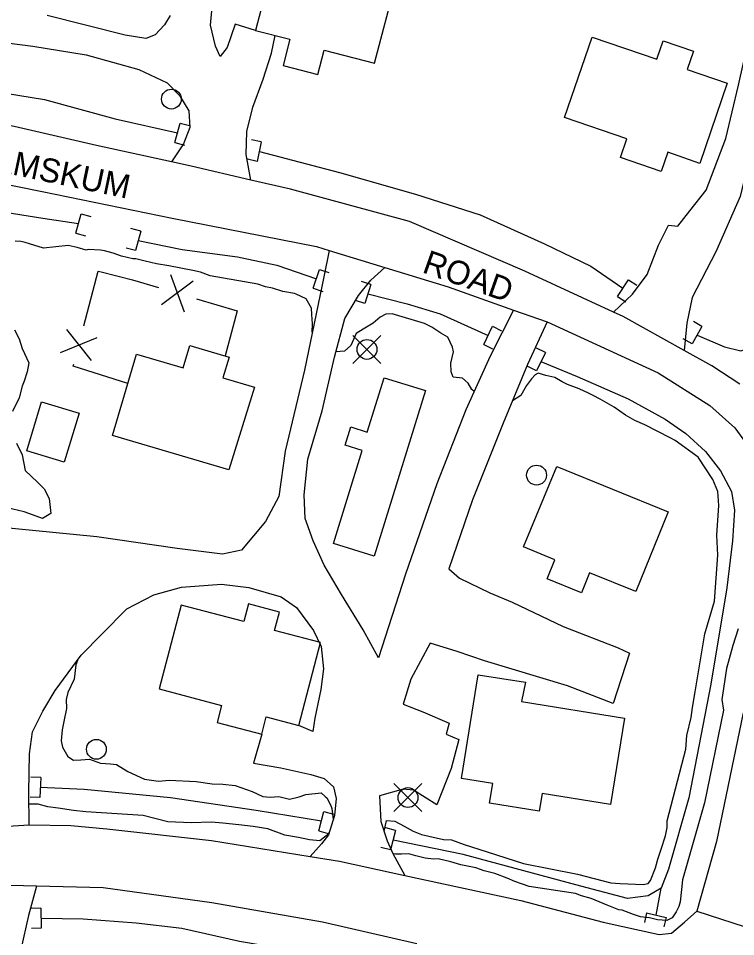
# Model space of a CAD drawing. Extents: x 642515 to 647219, y 6080136 to 6084356.
# Drawn here: x 643586.4 to 643658.8, y 6082088.1 to 6082180.7 of the extents above; entities that cross this region are included whole.
import ezdxf

# ---------------------------------------------------------------- set-up
doc = ezdxf.new("R2010")
doc.units = 0
for name, color, linetype in [('Level 19', 7, 'Continuous'), ('Level 2', 7, 'Continuous'), ('Level 21', 7, 'Continuous'), ('Level 26', 7, 'Continuous'), ('Level 31', 7, 'Continuous'), ('Level 36', 7, 'Continuous'), ('Level 37', 7, 'Continuous'), ('Level 4', 7, 'Continuous')]:
    doc.layers.add(name, color=color, linetype=linetype)

msp = doc.modelspace()

# ---------------------------------------------------------------- linework, layer by layer
at = {"layer": 'Level 19'}
for points in [[(643646.432, 6082151.027), (643648.358, 6082152.828), (643649.827, 6082154.809), (643650.957, 6082157.784), (643651.979, 6082159.782), (643652.916, 6082159.709), (643654.127, 6082161.23), (643655.792, 6082163.343), (643657.77, 6082168.551), (643659.048, 6082173.926), (643660.116, 6082178.723), (643661.314, 6082181.949), (643661.562, 6082184.031), (643661.96, 6082186.157)], [(643610.299, 6082179.438), (643608.236, 6082180.061), (643607.437, 6082177.709), (643606.716, 6082176.82), (643606.252, 6082177.85), (643605.767, 6082179.974), (643606.088, 6082183.599)], [(643668.129, 6082183.45), (643666.197, 6082182.416), (643664.785, 6082181.531), (643663.705, 6082179.811), (643662.61, 6082176.185), (643661.035, 6082170.307), (643659.194, 6082162.675), (643656.75, 6082157.119), (643654.376, 6082152.5), (643653.832, 6082149.92), (643653.571, 6082147.158)], [(643601.695, 6082180.938), (643601.099, 6082180.015), (643600.183, 6082178.995), (643599.231, 6082178.621), (643597.143, 6082178.959), (643589.282, 6082180.942)], [(643575.573, 6082171.582), (643574.93, 6082173.617), (643574.594, 6082175.222), (643575.082, 6082176.626), (643576.751, 6082177.97), (643578.694, 6082178.76), (643582.276, 6082178.541), (643587.831, 6082177.857), (643593.196, 6082176.96), (643598.512, 6082175.493), (643601.388, 6082174.143), (643602.637, 6082172.87), (643603.576, 6082171.337), (643603.672, 6082169.639), (643603.036, 6082167.984), (643601.827, 6082166.172)], [(643609.832, 6082164.344), (643609.361, 6082166.915), (643609.433, 6082169.229), (643610.023, 6082171.693), (643611.08, 6082174.504), (643611.92, 6082177.157), (643612.273, 6082178.926)], [(643617.745, 6082157.256), (643617.206, 6082154.594), (643616.404, 6082150.864), (643615.227, 6082145.173), (643613.298, 6082137.016), (643612.666, 6082132.448), (643611.311, 6082129.908), (643608.881, 6082127.029), (643606.959, 6082126.605), (643602.388, 6082127.177), (643594.295, 6082128.376), (643583.658, 6082129.402), (643574.34, 6082130.011), (643566.068, 6082130.755), (643560.519, 6082130.669), (643555.91, 6082129.741), (643551.153, 6082129.251), (643548.433, 6082129.312), (643546.284, 6082129.839)], [(643636.323, 6082151.242), (643633.991, 6082146.583), (643631.539, 6082141.189), (643628.599, 6082133.708), (643625.428, 6082124.598), (643622.705, 6082116.159), (643621.167, 6082118.993), (643618.979, 6082122.563), (643617.231, 6082125.508), (643616.12, 6082127.96), (643615.302, 6082130.225), (643615.207, 6082132.609), (643615.571, 6082136.191), (643617.037, 6082141.085), (643618.27, 6082146.494), (643619.305, 6082150.396), (643620.675, 6082152.695), (643621.925, 6082154.26), (643623.361, 6082155.527)], [(643639.745, 6082150.035), (643637.756, 6082145.759), (643635.294, 6082139.839), (643632.205, 6082132.107), (643629.804, 6082125.142), (643630.871, 6082124.186), (643633.951, 6082122.727), (643636.192, 6082121.792), (643641.354, 6082119.309), (643646.902, 6082117.17), (643648.026, 6082116.622), (643646.408, 6082111.563), (643641.773, 6082113.344), (643633.41, 6082115.862), (643630.643, 6082116.81), (643627.923, 6082117.639), (643625.981, 6082114.017), (643625.191, 6082111.508), (643627.18, 6082110.721), (643629.838, 6082109.565), (643629.536, 6082108.457), (643630.822, 6082107.917), (643630.055, 6082105.006), (643628.603, 6082101.331), (643626.251, 6082102.826), (643625.192, 6082102.933), (643622.801, 6082102.242), (643622.947, 6082099.661), (643623.584, 6082097.711), (643624.142, 6082096.445), (643625.368, 6082094.226)], [(643587.448, 6082099.309), (643587.421, 6082102.625), (643587.485, 6082106.473), (643587.803, 6082108.716), (643588.819, 6082110.793), (643590.078, 6082112.882), (643592.714, 6082116.42), (643594.781, 6082118.552), (643597.31, 6082121.112), (643600.028, 6082122.508), (643602.819, 6082123.301), (643606.855, 6082123.592), (643609.631, 6082123.25), (643612.885, 6082122.327), (643614.446, 6082121.234), (643616.157, 6082118.935), (643616.938, 6082117.316), (643617.147, 6082115.06), (643616.9, 6082112.983), (643616.295, 6082110.079), (643616.088, 6082108.733), (643614.663, 6082109.346)], [(643610.925, 6082108.477), (643610.077, 6082105.56), (643612.861, 6082105.057), (643615.896, 6082104.406), (643617.217, 6082103.989), (643618.156, 6082103.147), (643618.424, 6082101.987), (643618.278, 6082100.28), (643617.661, 6082098.306), (643616.941, 6082097.418), (643615.814, 6082096.139)], [(643588.186, 6082093.132), (643587.382, 6082090.178), (643586.606, 6082086.74), (643586.954, 6082084.898), (643587.102, 6082083.005), (643586.805, 6082079.46)]]:
    msp.add_lwpolyline(points, dxfattribs=at)
at = {"layer": 'Level 2'}
for points in [[(643616.019, 6082149.004), (643616.035, 6082149.836), (643615.986, 6082150.794), (643615.952, 6082151.433), (643615.419, 6082152.366), (643614.386, 6082152.833), (643614.221, 6082152.904), (643613.038, 6082153.122), (643612.013, 6082153.429), (643611.318, 6082153.593), (643610.539, 6082153.832), (643605.729, 6082154.701), (643604.742, 6082155.049), (643603.966, 6082155.209), (643601.56, 6082155.683), (643600.297, 6082155.897), (643599.153, 6082156.158), (643598.212, 6082156.389), (643597.928, 6082156.414), (643596.784, 6082156.674), (643595.919, 6082156.989), (643595.059, 6082157.224), (643594.652, 6082157.283), (643593.398, 6082157.337), (643593.198, 6082157.287), (643592.296, 6082157.56), (643591.397, 6082157.753), (643588.909, 6082157.462), (643587.472, 6082157.907), (643587.061, 6082158.046), (643586.612, 6082158.143), (643586.044, 6082158.193)], [(643632.368, 6082143.013), (643632.122, 6082143.234), (643631.766, 6082143.856), (643631.174, 6082144.385), (643630.242, 6082144.456), (643630.052, 6082145.007), (643630.006, 6082145.885), (643630.27, 6082147.02), (643630.165, 6082147.495), (643629.709, 6082148.512), (643629.001, 6082148.915), (643628.083, 6082149.508), (643627.337, 6082149.869), (643624.097, 6082150.86), (643623.452, 6082150.826), (643622.863, 6082150.515), (643622.167, 6082149.918), (643621.15, 6082149.304), (643620.446, 6082148.866), (643619.902, 6082147.676), (643619.287, 6082147.083), (643618.407, 6082147.011)], [(643585.988, 6082149.258), (643586.441, 6082148.321), (643586.733, 6082147.375), (643587.414, 6082145.929), (643587.261, 6082145), (643586.947, 6082144.063), (643586.731, 6082143.571), (643586.429, 6082142.394), (643585.776, 6082140.998)], [(643623.522, 6082099.77), (643624.373, 6082099.695), (643625.287, 6082099.183), (643626.201, 6082098.671), (643627.065, 6082098.357), (643629.27, 6082097.833), (643630.079, 6082097.796), (643631.353, 6082097.343), (643632.83, 6082096.861), (643637.342, 6082095.419), (643642.802, 6082094.347), (643646.154, 6082093.484), (643647.085, 6082093.413), (643649.431, 6082093.297), (643649.909, 6082093.402), (643650.176, 6082093.696), (643650.674, 6082095.001), (643650.912, 6082095.853), (643651.223, 6082096.869), (643651.678, 6082098.212), (643651.836, 6082099.06), (643651.841, 6082099.74), (643653.728, 6082106.957), (643653.819, 6082108.322), (643654.249, 6082110.144), (643654.399, 6082111.152), (643654.681, 6082112.727), (643655.631, 6082118.577), (643656.631, 6082121.87), (643656.956, 6082126.528), (643656.854, 6082128.523), (643657.062, 6082131.536), (643656.95, 6082132.93), (643656.443, 6082134.145), (643654.956, 6082136.388), (643652.649, 6082138.068), (643652.15, 6082138.362), (643649.581, 6082139.668), (643648.59, 6082140.096), (643647.633, 6082140.646), (643646.503, 6082141.427), (643645.089, 6082142.234), (643644.382, 6082142.637), (643643.887, 6082142.851), (643642.977, 6082143.284), (643641.782, 6082143.741), (643641.245, 6082143.993), (643640.495, 6082144.434), (643639.597, 6082144.627), (643638.818, 6082144.867), (643638.504, 6082144.69), (643638.161, 6082144.312), (643637.63, 6082143.643), (643637.078, 6082142.613), (643636.233, 6082142.097)], [(643586.185, 6082137.817), (643586.731, 6082136.644), (643587.056, 6082135.06), (643588.288, 6082133.884), (643588.97, 6082133.199), (643589.465, 6082132.225), (643589.625, 6082130.712), (643588.803, 6082130.229), (643588.515, 6082130.333), (643586.952, 6082130.892), (643584.664, 6082131.412)], [(643658.994, 6082119.074), (643658.475, 6082117.406), (643657.827, 6082115.092), (643657.344, 6082111.947), (643657.52, 6082110.876), (643655.621, 6082101.538), (643653.398, 6082093.785), (643653.287, 6082092.82), (643653.149, 6082091.574), (643653.013, 6082091.087), (643652.758, 6082090.554), (643652.347, 6082089.932), (643651.796, 6082089.664), (643650.865, 6082089.734), (643650.048, 6082089.931), (643649.155, 6082090.044), (643648.457, 6082090.287), (643647.306, 6082090.706), (643646.98, 6082090.769), (643645.787, 6082091.226), (643644.179, 6082091.901), (643643.197, 6082092.169), (643642.579, 6082092.416), (643637.906, 6082093.09), (643636.467, 6082093.614), (643635.684, 6082093.932), (643634.449, 6082094.427), (643633.386, 6082094.691), (643632.523, 6082095.005), (643631.016, 6082095.286), (643629.992, 6082095.592), (643628.726, 6082095.885), (643628.243, 6082095.86), (643627.431, 6082095.977), (643626.491, 6082096.207), (643625.754, 6082096.408), (643625.03, 6082096.37), (643624.425, 6082096.379), (643624.16, 6082096.412)], [(643592.333, 6082115.909), (643592.151, 6082115.458), (643591.984, 6082114.009), (643591.369, 6082112.656), (643591.204, 6082111.967), (643591.212, 6082111.048), (643590.957, 6082109.754), (643590.799, 6082108.906), (643590.697, 6082107.781), (643590.811, 6082107.147), (643591.344, 6082106.215), (643591.928, 6082105.845), (643592.652, 6082105.884), (643593.538, 6082105.93), (643594.647, 6082105.549), (643595.659, 6082105.482), (643596.269, 6082105.394), (643597.395, 6082104.693), (643599.089, 6082103.942), (643600.512, 6082103.737), (643601.596, 6082103.834), (643604.306, 6082103.697), (643605.932, 6082103.463), (643606.983, 6082103.438), (643608.24, 6082103.304), (643609.967, 6082102.675), (643611.043, 6082102.172), (643611.771, 6082102.13), (643612.656, 6082102.177), (643613.719, 6082101.913), (643614.714, 6082102.165), (643615.388, 6082102.4), (643616.913, 6082102.56), (643617.336, 6082102.183), (643617.505, 6082102.032), (643617.864, 6082101.331), (643618.003, 6082100.978), (643618.142, 6082099.866), (643618.134, 6082099.82)], [(643617.75, 6082098.591), (643617.42, 6082098.229), (643616.802, 6082097.716), (643615.747, 6082097.821), (643614.647, 6082098.043), (643613.262, 6082098.29), (643611.535, 6082098.919), (643610.07, 6082099.161), (643608.609, 6082099.324), (643606.988, 6082099.479), (643605.853, 6082099.579), (643603.799, 6082099.511), (643601.453, 6082099.628), (643598.959, 6082100.256), (643593.17, 6082100.632), (643591.912, 6082100.765), (643590.366, 6082101.004), (643589.35, 6082101.15), (643588.368, 6082101.419), (643587.431, 6082101.396)], [(643623.276, 6082098.652), (643623.522, 6082099.77)]]:
    msp.add_lwpolyline(points, dxfattribs=at)
at = {"layer": 'Level 21'}
for points in [[(643659.173, 6082143.779), (643656.353, 6082145.617), (643653.571, 6082147.158), (643647.396, 6082150.58), (643646.432, 6082151.027), (643637.486, 6082155.17), (643625.848, 6082160.157), (643613.819, 6082163.423), (643609.832, 6082164.344), (643603.788, 6082165.74), (643601.827, 6082166.172), (643594.255, 6082167.84), (643585.949, 6082169.76), (643577.945, 6082171.331), (643575.573, 6082171.582), (643573.577, 6082171.794), (643571.011, 6082171.944), (643568.093, 6082171.864), (643566.027, 6082171.807), (643563.822, 6082171.327), (643558.487, 6082169.509), (643554.67, 6082167.404), (643550.046, 6082164.486), (643549.483, 6082163.968)], [(643545.248, 6082141.671), (643546.102, 6082145.891), (643547.641, 6082150.187), (643549.875, 6082154.398), (643551.945, 6082157.223), (643554.63, 6082159.958), (643557.08, 6082161.829), (643560.138, 6082163.002), (643565.887, 6082164.68), (643570.844, 6082165.303), (643580.938, 6082164.773), (643588.779, 6082163.193), (643601.875, 6082160.509), (643616.439, 6082157.658), (643617.745, 6082157.256), (643623.361, 6082155.527), (643629.732, 6082153.566), (643636.323, 6082151.242), (643639.745, 6082150.035), (643650.941, 6082144.905), (643656.153, 6082141.612), (643658.672, 6082139.354), (643661.178, 6082135.881)], [(643659.522, 6082110.621), (643656.81, 6082097.656), (643654.821, 6082090.621)], [(643541.232, 6082085.671), (643544.932, 6082088.166), (643548.643, 6082090.501), (643553.579, 6082092.657), (643559.736, 6082094.716), (643561.087, 6082095.079), (643564.203, 6082095.918), (643567.562, 6082096.771), (643571.317, 6082097.477), (643576.212, 6082098.298), (643577.929, 6082098.571), (643580.65, 6082098.831), (643582.562, 6082099.014), (643587.448, 6082099.309), (643591.672, 6082099.269)], [(643591.672, 6082099.269), (643595.297, 6082098.931), (643605.859, 6082097.741), (643615.814, 6082096.139), (643618.778, 6082095.662), (643625.368, 6082094.226), (643637.068, 6082091.678), (643645.367, 6082089.523), (643651.025, 6082088.28), (643652.275, 6082088.386), (643653.588, 6082089.506), (643654.821, 6082090.621), (643660.844, 6082088.67)], [(643626.587, 6082087.323), (643617.065, 6082089.498), (643605.894, 6082091.465), (643594.912, 6082092.957), (643588.186, 6082093.132), (643585.581, 6082093.2), (643578.613, 6082092.737), (643577.228, 6082092.645), (643566.574, 6082090.554), (643558.93, 6082088.296), (643550.887, 6082084.564)]]:
    msp.add_lwpolyline(points, dxfattribs=at)
at = {"layer": 'Level 26'}
for p, q in [((643602.16, 6082168.14), (643602.68, 6082170.08)), ((643602.68, 6082170.08), (643603.64, 6082169.84)), ((643602.16, 6082168.14), (643603.14, 6082167.88)), ((643610.88, 6082168.2), (643609.9, 6082168.4)), ((643610.88, 6082168.2), (643610.46, 6082166.22)), ((643610.46, 6082166.22), (643609.48, 6082166.44)), ((643592.17, 6082158.99), (643592.69, 6082160.93)), ((643592.69, 6082160.93), (643593.67, 6082160.67)), ((643592.17, 6082158.99), (643593.13, 6082158.73)), ((643598.71, 6082159.19), (643597.73, 6082159.45)), ((643598.71, 6082159.19), (643598.19, 6082157.25)), ((643598.19, 6082157.25), (643597.23, 6082157.49)), ((643616.13, 6082153.44), (643616.77, 6082155.34)), ((643616.77, 6082155.34), (643617.71, 6082155.04)), ((643621.94, 6082153.83), (643620.98, 6082154.11)), ((643646.83, 6082152.6), (643647.93, 6082154.3)), ((643647.93, 6082154.3), (643648.77, 6082153.74)), ((643616.13, 6082153.44), (643617.09, 6082153.12)), ((643621.94, 6082153.83), (643621.34, 6082151.89)), ((643621.34, 6082151.89), (643620.38, 6082152.19)), ((643646.83, 6082152.6), (643647.67, 6082152.06)), ((643633.33, 6082147.78), (643634.23, 6082149.6)), ((643634.23, 6082149.6), (643635.13, 6082149.14)), ((643655.35, 6082149.58), (643654.35, 6082147.84)), ((643655.35, 6082149.58), (643654.49, 6082150.08)), ((643633.33, 6082147.78), (643634.21, 6082147.34)), ((643654.35, 6082147.84), (643653.47, 6082148.34)), ((643639.55, 6082146.94), (643638.65, 6082147.38)), ((643639.55, 6082146.94), (643638.67, 6082145.12)), ((643638.67, 6082145.12), (643637.77, 6082145.56)), ((643588.62, 6082104.1), (643587.62, 6082104.14)), ((643588.62, 6082104.1), (643588.54, 6082102.08)), ((643588.54, 6082102.08), (643587.54, 6082102.12)), ((643616.68, 6082098.72), (643617.2, 6082100.66)), ((643617.2, 6082100.66), (643618.18, 6082100.4)), ((643616.68, 6082098.72), (643617.64, 6082098.46)), ((643624.42, 6082098.75), (643623.46, 6082099.01)), ((643624.42, 6082098.75), (643623.92, 6082096.81)), ((643623.92, 6082096.81), (643622.96, 6082097.05)), ((643588.64, 6082090.91), (643587.64, 6082090.89)), ((643588.64, 6082090.91), (643588.68, 6082088.89)), ((643649.76, 6082090.45), (643649.54, 6082089.49)), ((643649.76, 6082090.45), (643651.74, 6082089.99)), ((643651.74, 6082089.99), (643651.5, 6082089.03)), ((643588.68, 6082088.89), (643587.68, 6082088.87))]:
    msp.add_line(p, q, dxfattribs=at)
at = {"layer": 'Level 31'}
for points in [[(643624.479, 6082184.447), (643612.412, 6082187.579), (643610.299, 6082179.438), (643613.767, 6082178.538), (643613.082, 6082175.9), (643616.577, 6082174.993), (643617.212, 6082177.439), (643622.291, 6082176.121), (643624.479, 6082184.447)], [(643651.91, 6082167.147), (643651.246, 6082165.205), (643647.131, 6082166.611), (643647.782, 6082168.514), (643641.492, 6082170.664), (643644.257, 6082178.754), (643650.79, 6082176.521), (643651.43, 6082178.394), (643654.495, 6082177.347), (643653.861, 6082175.492), (643657.903, 6082174.111), (643655.135, 6082166.012), (643651.91, 6082167.147)], [(643607.62, 6082135.109), (643595.872, 6082138.573), (643598.3, 6082146.805), (643603.001, 6082145.419), (643603.661, 6082147.659), (643607.624, 6082146.49), (643607.011, 6082144.41), (643610.183, 6082143.474), (643607.62, 6082135.109)], [(643627.45, 6082143.136), (643622.275, 6082126.415), (643618.164, 6082127.687), (643621.068, 6082137.072), (643619.344, 6082137.606), (643619.913, 6082139.444), (643621.577, 6082138.93), (643623.267, 6082144.391), (643627.45, 6082143.136)], [(643587.214, 6082137.052), (643588.713, 6082141.979), (643592.486, 6082140.831), (643590.988, 6082135.904), (643587.214, 6082137.052)], [(643640.717, 6082135.445), (643651.941, 6082130.884), (643648.676, 6082122.85), (643644.007, 6082124.748), (643643.182, 6082122.716), (643639.732, 6082124.118), (643640.521, 6082126.061), (643637.326, 6082127.359), (643640.717, 6082135.445)], [(643606.865, 6082111.351), (643606.422, 6082109.655), (643610.925, 6082108.477), (643611.377, 6082110.206), (643614.663, 6082109.346), (643616.849, 6082117.702), (643612.221, 6082118.913), (643612.71, 6082120.784), (643609.589, 6082121.6), (643609.125, 6082119.824), (643602.801, 6082121.479), (643600.59, 6082113.032), (643606.865, 6082111.351)], [(643637.153, 6082111.748), (643647.544, 6082110.071), (643646.139, 6082101.372), (643639.217, 6082102.489), (643638.928, 6082100.697), (643633.919, 6082101.506), (643634.241, 6082103.498), (643631.085, 6082104.008), (643632.773, 6082114.466), (643637.539, 6082113.697), (643637.153, 6082111.748)]]:
    msp.add_lwpolyline(points, dxfattribs=at)
at = {"layer": 'Level 36'}
for p, q in [((643622.95, 6082145.85), (643620.13, 6082148.67)), ((643620.13, 6082145.85), (643622.95, 6082148.67)), ((643627.09, 6082100.66), (643624.27, 6082103.48)), ((643624.27, 6082100.66), (643627.09, 6082103.48))]:
    msp.add_line(p, q, dxfattribs=at)
for centre in [(643601.808, 6082172.51), (643621.544, 6082147.265), (643638.658, 6082134.59), (643594.238, 6082106.94), (643625.684, 6082102.075)]:
    msp.add_circle(centre, 1, dxfattribs=at)
at = {"layer": 'Level 37'}
for p, q in [((643604.021, 6082154.138), (643600.812, 6082151.75)), ((643601.72, 6082154.818), (643603.113, 6082151.069)), ((643608.016, 6082149.516), (643607.23, 6082146.61)), ((643590.614, 6082146.952), (643594.32, 6082148.456)), ((643591.226, 6082149.273), (643593.708, 6082146.136))]:
    msp.add_line(p, q, dxfattribs=at)
for points in [[(643592.974, 6082149.643), (643594.43, 6082155.16), (643594.715, 6082155.088)], [(643594.715, 6082155.088), (643597.88, 6082154.29), (643600.504, 6082153.514)], [(643604.339, 6082152.379), (643608.46, 6082151.16), (643608.016, 6082149.516)], [(643597.42, 6082143.83), (643591.9, 6082145.57), (643591.954, 6082145.775)]]:
    msp.add_lwpolyline(points, dxfattribs=at)
at = {"layer": 'Level 4'}
for points in [[(643654.854, 6082148.721), (643657.639, 6082147.528), (643659.285, 6082147.127), (643660.518, 6082147.556), (643661.421, 6082148.819), (643662.24, 6082150.848), (643663.203, 6082155.358), (643664.379, 6082161.137), (643665.45, 6082168.089), (643666.472, 6082173.012), (643667.245, 6082177.314), (643668.012, 6082181.521)], [(643575.722, 6082174.611), (643582.528, 6082173.503), (643589.004, 6082172.46), (643596.139, 6082170.518), (643602.419, 6082169.103)], [(643610.684, 6082167.22), (643618.76, 6082165.125), (643626.435, 6082162.928), (643632.967, 6082160.833), (643639.463, 6082157.926), (643644.137, 6082155.655), (643647.367, 6082153.439)], [(643549.318, 6082131.761), (643549.386, 6082139.064), (643549.795, 6082144.684), (643550.758, 6082148.426), (643552.451, 6082152.207), (643554.266, 6082155.263), (643557.721, 6082158.771), (643563.044, 6082160.833), (643569.696, 6082162.396), (643574.831, 6082162.784), (643581.39, 6082161.665), (643588.845, 6082160.511), (643592.428, 6082159.949)], [(643598.451, 6082158.235), (643602.886, 6082157.33), (643608.488, 6082156.607), (643612.432, 6082155.758), (643616.446, 6082154.385)], [(643621.643, 6082152.871), (643625.595, 6082151.861), (643628.938, 6082150.859), (643633.765, 6082148.679)], [(643639.106, 6082146.039), (643642.761, 6082144.526), (643647.918, 6082142.282), (643651.643, 6082140.246), (643653.714, 6082138.774), (643655.721, 6082136.974), (643657.21, 6082135.025), (643658.342, 6082132.936), (643658.651, 6082131.048), (643658.419, 6082127.957), (643657.875, 6082123.23), (643656.234, 6082113.507), (643654.042, 6082102.055), (643651.975, 6082094.864), (643651.234, 6082092.923), (643649.939, 6082092.168), (643647.846, 6082091.897), (643642.621, 6082093.285), (643631.262, 6082096.337), (643624.179, 6082097.792)], [(643616.94, 6082099.682), (643610.352, 6082100.756), (643601.724, 6082102.049), (643592.999, 6082102.891), (643588.578, 6082103.104)], [(643650.74, 6082090.231), (643651.234, 6082092.923)], [(643588.657, 6082089.905), (643592.916, 6082089.844), (643598.249, 6082089.433), (643602.859, 6082088.904), (643608.69, 6082087.588), (643615.238, 6082086.471), (643624.236, 6082084.309), (643632.213, 6082082.296), (643639.553, 6082080.775), (643644.051, 6082079.35), (643646.292, 6082078.415), (643647.421, 6082077.963)]]:
    msp.add_lwpolyline(points, dxfattribs=at)

# ---------------------------------------------------------------- texts
at = {"layer": 'Level 21'}
for s, rotation, p in [('MAMEAMSKUM', 348.11268, (643574.15, 6082167.34)), ('ROAD', 340.53811, (643627.01, 6082155.07))]:
    msp.add_text(s, height=2.4, rotation=rotation, dxfattribs=at).set_placement(p)

doc.saveas('drawing.dxf')
